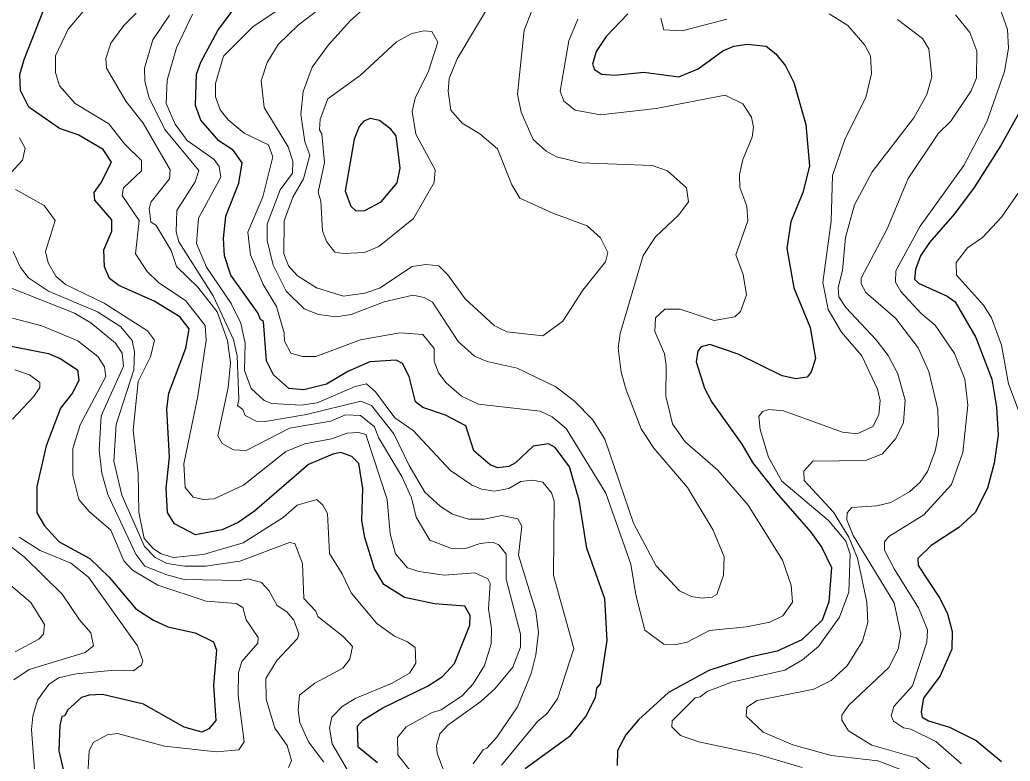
# Model space of a CAD drawing. Extents: x 673.3 to 698.5, y 6984.3 to 7012.3.
# Drawn here: x 675.968 to 677.291, y 7009.489 to 7010.48 of the extents above; entities that cross this region are included whole.
import ezdxf

# ---------------------------------------------------------------- set-up
doc = ezdxf.new("R2010")
doc.units = 0
doc.header["$LTSCALE"] = 0.032
doc.layers.add('1', color=7, linetype='Continuous', lineweight=25)
doc.layers.add('2', color=7, linetype='Continuous', lineweight=13)

msp = doc.modelspace()

# ---------------------------------------------------------------- linework, layer by layer
at = {"layer": '1'}
for points in [[(676.4459, 7009.4865), (676.4199, 7009.5075), (676.419, 7009.5354), (676.4262, 7009.5436), (676.4527, 7009.5598), (676.5136, 7009.5894), (676.5326, 7009.602), (676.5487, 7009.6193), (676.5692, 7009.6704), (676.5695, 7009.6834), (676.5626, 7009.6959), (676.5217, 7009.6992), (676.4817, 7009.7075), (676.4542, 7009.7251), (676.4415, 7009.7459), (676.4286, 7009.7879), (676.4246, 7009.8104), (676.4261, 7009.8534), (676.4206, 7009.8867), (676.4116, 7009.896), (676.3966, 7009.9016), (676.3859, 7009.8994), (676.3536, 7009.8856), (676.2811, 7009.8229), (676.2595, 7009.8077), (676.2383, 7009.7979), (676.2023, 7009.7913), (676.1743, 7009.8061), (676.1649, 7009.8211), (676.1632, 7009.8539), (676.1679, 7009.8951), (676.164, 7009.9597), (676.1666, 7009.9809), (676.1894, 7010.0408), (676.1938, 7010.0667), (676.1816, 7010.0829), (676.147, 7010.1038), (676.0998, 7010.125), (676.0874, 7010.1341), (676.0809, 7010.1496), (676.0801, 7010.1723), (676.0905, 7010.1974), (676.0906, 7010.2127), (676.0681, 7010.2389), (676.0671, 7010.2494), (676.0761, 7010.2615), (676.0903, 7010.2899), (676.0792, 7010.3067), (676.0458, 7010.3262), (676.0208, 7010.3348), (675.9797, 7010.3634), (675.9685, 7010.3857), (675.9677, 7010.4069), (675.9733, 7010.427), (675.9999, 7010.4941)], [(676.4061, 7010.0096), (676.3775, 7009.9929), (676.3474, 7009.9851), (676.3274, 7009.9869), (676.3065, 7010.0053), (676.2975, 7010.0242), (676.2935, 7010.0765), (676.2894, 7010.0795), (676.2856, 7010.0882), (676.2495, 7010.1384), (676.2413, 7010.1644), (676.2397, 7010.1877), (676.2429, 7010.2176), (676.2602, 7010.2615), (676.2648, 7010.2889), (676.2526, 7010.3058), (676.2337, 7010.3184), (676.2095, 7010.346), (676.2023, 7010.3654), (676.2037, 7010.4073), (676.2097, 7010.4234), (676.2324, 7010.466), (676.2577, 7010.5)], [(676.7802, 7010.4881), (676.7512, 7010.4576), (676.7381, 7010.4378), (676.7333, 7010.4207), (676.7356, 7010.4135), (676.7449, 7010.4076), (676.7628, 7010.4061), (676.8019, 7010.4101), (676.8483, 7010.4037), (676.8743, 7010.4144), (676.9075, 7010.4386), (676.9221, 7010.4451), (676.9397, 7010.4476), (676.9654, 7010.4449), (676.978, 7010.4348), (676.991, 7010.4187), (677.0024, 7010.3963), (677.0182, 7010.3401), (677.023, 7010.2844), (677.0142, 7010.2492), (676.9983, 7010.2101), (676.993, 7010.1749), (677.0024, 7010.1216), (677.0239, 7010.0687), (677.0311, 7010.0271), (677.0254, 7010.0092), (677.0199, 7010.002), (677.0048, 7009.9998), (676.9865, 7010.0039), (676.9278, 7010.0328), (676.8898, 7010.046), (676.8783, 7010.0427), (676.874, 7010.0368), (676.8717, 7010.0225), (676.8828, 7009.9874), (676.8927, 7009.9687), (676.9325, 7009.9128), (676.947, 7009.8883), (676.9785, 7009.848), (677.0249, 7009.7951), (677.0395, 7009.7746), (677.0524, 7009.7477), (677.0492, 7009.7019), (677.0402, 7009.6774), (677.013, 7009.6508), (676.9798, 7009.6359), (676.9436, 7009.6276), (676.8886, 7009.6099), (676.8348, 7009.5807), (676.7945, 7009.5439), (676.7776, 7009.5239), (676.7666, 7009.5029), (676.7661, 7009.4827)], [(677.3091, 7010.3664), (677.2788, 7010.3121), (677.2431, 7010.2557), (677.217, 7010.2207), (677.1837, 7010.1824), (677.1715, 7010.1645), (677.1648, 7010.146), (677.1633, 7010.1333), (677.1689, 7010.1281), (677.2071, 7010.1104), (677.2179, 7010.1029), (677.2453, 7010.0554), (677.2667, 7009.9994), (677.2732, 7009.9619), (677.2755, 7009.9245), (677.2698, 7009.8873), (677.2612, 7009.8538), (677.2445, 7009.8214), (677.2228, 7009.8013), (677.1857, 7009.7771), (677.1681, 7009.7599), (677.1683, 7009.7503), (677.1978, 7009.7056), (677.2078, 7009.6856), (677.2137, 7009.6621), (677.2134, 7009.6384), (677.1976, 7009.6028), (677.1755, 7009.5729), (677.1722, 7009.5548), (677.1739, 7009.5477), (677.182, 7009.5428), (677.2101, 7009.5342), (677.246, 7009.5161), (677.2799, 7009.488)], [(675.9191, 7010.051), (676.0058, 7010.0338), (676.0217, 7010.0272), (676.0447, 7010.0121), (676.0465, 7009.9981), (676.0385, 7009.9818), (676.0219, 7009.9607), (676.0027, 7009.9104)], [(676.6432, 7009.4789), (676.7036, 7009.5231), (676.7242, 7009.5485), (676.7369, 7009.574), (676.7388, 7009.5865), (676.7437, 7009.5921), (676.7527, 7009.6499), (676.7494, 7009.7056), (676.7253, 7009.7737), (676.7151, 7009.8375), (676.7022, 7009.8824), (676.6831, 7009.9081), (676.6744, 7009.9132), (676.654, 7009.9099), (676.6303, 7009.8878), (676.6214, 7009.8827), (676.6062, 7009.8808), (676.5963, 7009.885), (676.5744, 7009.9036), (676.5636, 7009.9369), (676.5364, 7009.9515), (676.5065, 7009.9616), (676.4964, 7009.9694), (676.4879, 7010.0032), (676.4791, 7010.0206), (676.4707, 7010.0249), (676.4354, 7010.0226), (676.4061, 7010.0096)], [(676.0027, 7009.9104), (675.9904, 7009.856), (675.9903, 7009.8207), (676.0007, 7009.8036), (676.0201, 7009.7819), (676.0612, 7009.7598), (676.087, 7009.7346), (676.1227, 7009.6926), (676.1462, 7009.677), (676.1656, 7009.6685), (676.2019, 7009.6602), (676.2267, 7009.6483), (676.2305, 7009.637), (676.2267, 7009.5903), (676.2298, 7009.5431), (676.2203, 7009.5317), (676.2111, 7009.5275), (676.1873, 7009.534), (676.133, 7009.5651), (676.0782, 7009.5777), (676.0605, 7009.577), (676.0499, 7009.5737), (676.0313, 7009.5568), (676.0277, 7009.5495), (676.0238, 7009.5482), (676.021, 7009.5363), (676.0198, 7009.5026), (676.032, 7009.4508)]]:
    msp.add_lwpolyline(points, dxfattribs=at)
msp.add_lwpolyline([(676.4718, 7010.2623), (676.4758, 7010.2817), (676.4707, 7010.3248), (676.4634, 7010.3338), (676.4484, 7010.3455), (676.4357, 7010.3481), (676.4275, 7010.3444), (676.4211, 7010.3373), (676.4143, 7010.3205), (676.4026, 7010.2509), (676.4099, 7010.2307), (676.4167, 7010.2245), (676.429, 7010.2251), (676.4505, 7010.2367)], close=True, dxfattribs=at)
at = {"layer": '2'}
for points in [[(676.4797, 7010.5794), (676.3401, 7010.4732), (676.3128, 7010.4473), (676.2981, 7010.4229), (676.2902, 7010.3987), (676.2942, 7010.3628), (676.3261, 7010.3103), (676.3324, 7010.2909), (676.3323, 7010.275), (676.3156, 7010.2527), (676.2982, 7010.207), (676.2983, 7010.185), (676.3063, 7010.1518), (676.3238, 7010.1174), (676.3476, 7010.0936), (676.3669, 7010.0861), (676.39, 7010.0828), (676.4103, 7010.0859), (676.4544, 7010.1031), (676.4929, 7010.112), (676.5081, 7010.1086), (676.5193, 7010.1026), (676.5536, 7010.0499), (676.5754, 7010.0305), (676.5924, 7010.023), (676.6322, 7010.0143), (676.6841, 7009.9892), (676.7092, 7009.9699), (676.7329, 7009.9454), (676.7497, 7009.9192), (676.788, 7009.8069), (676.8182, 7009.75), (676.8494, 7009.7166), (676.8653, 7009.7089), (676.8793, 7009.7066), (676.8931, 7009.708), (676.8992, 7009.7117), (676.9082, 7009.7374), (676.9089, 7009.7621), (676.8943, 7009.7977), (676.8601, 7009.8547), (676.8152, 7009.9071), (676.7982, 7009.9332), (676.7779, 7009.9853), (676.7715, 7010.0091), (676.7674, 7010.041), (676.7699, 7010.0606), (676.801, 7010.1648), (676.8173, 7010.1899), (676.8487, 7010.2195), (676.8616, 7010.2369), (676.8588, 7010.2555), (676.8333, 7010.2782), (676.813, 7010.2855), (676.7179, 7010.2888), (676.685, 7010.2967), (676.6712, 7010.3044), (676.654, 7010.32), (676.6377, 7010.3567), (676.633, 7010.3805), (676.6418, 7010.4665), (676.6724, 7010.5444)], [(676.5217, 7010.5791), (676.4096, 7010.4791), (676.3803, 7010.4465), (676.3582, 7010.4168), (676.3464, 7010.3842), (676.3431, 7010.3541), (676.3488, 7010.317), (676.3551, 7010.2992), (676.3466, 7010.2674), (676.3326, 7010.2431), (676.3211, 7010.2114), (676.3207, 7010.1671), (676.3268, 7010.1512), (676.3384, 7010.138), (676.3641, 7010.1216), (676.4003, 7010.1105), (676.4289, 7010.1145), (676.4482, 7010.1213), (676.492, 7010.15), (676.5108, 7010.1528), (676.5278, 7010.1511), (676.5397, 7010.1392), (676.5631, 7010.107), (676.6015, 7010.0712), (676.6185, 7010.0629), (676.6669, 7010.0575), (676.6936, 7010.0773), (676.72, 7010.1184), (676.7503, 7010.1563), (676.7534, 7010.169), (676.7439, 7010.1884), (676.7261, 7010.2047), (676.6799, 7010.2214), (676.6361, 7010.2418), (676.6253, 7010.2593), (676.606, 7010.3077), (676.5825, 7010.3278), (676.5587, 7010.3421), (676.5436, 7010.3594), (676.5402, 7010.3847), (676.5417, 7010.4017), (676.5523, 7010.4281), (676.5997, 7010.5081)], [(676.8504, 7010.0933), (676.8296, 7010.0933), (676.8171, 7010.0817), (676.8163, 7010.0633), (676.8293, 7010.0333), (676.8316, 7010.0176), (676.8309, 7009.9766), (676.8398, 7009.9397), (676.857, 7009.9157), (676.9006, 7009.8778), (676.9412, 7009.8309), (676.9871, 7009.7573), (676.9987, 7009.7241), (677.0002, 7009.7011), (676.9873, 7009.6831), (676.9703, 7009.6745), (676.939, 7009.6683), (676.8894, 7009.6635), (676.8596, 7009.6476), (676.8449, 7009.6447), (676.8286, 7009.6453), (676.8032, 7009.6638), (676.791, 7009.7111), (676.7844, 7009.7521), (676.7509, 7009.8469), (676.6981, 7009.9337), (676.6792, 7009.949), (676.663, 7009.9569), (676.5805, 7009.9659), (676.558, 7009.9766), (676.5376, 7009.9947), (676.5272, 7010.0078), (676.5216, 7010.0235), (676.5213, 7010.0406), (676.5061, 7010.0593), (676.4755, 7010.0615), (676.4231, 7010.052), (676.3631, 7010.0298), (676.3449, 7010.0299), (676.3298, 7010.0345), (676.3215, 7010.0502), (676.321, 7010.0613), (676.3108, 7010.0968), (676.2927, 7010.1263), (676.2759, 7010.1658), (676.2724, 7010.1962), (676.2926, 7010.2432), (676.3056, 7010.2967), (676.3001, 7010.3129), (676.2676, 7010.3285), (676.2461, 7010.3465), (676.2354, 7010.3599), (676.2292, 7010.3769), (676.2291, 7010.3948), (676.2397, 7010.4313), (676.2793, 7010.471), (676.3521, 7010.5197)], [(676.5001, 7009.4622), (676.4728, 7009.4971), (676.4724, 7009.5203), (676.484, 7009.5345), (676.5189, 7009.5538), (676.5309, 7009.5574), (676.5594, 7009.5766), (676.5737, 7009.5919), (676.5889, 7009.6167), (676.5978, 7009.6456), (676.598, 7009.6655), (676.5939, 7009.6924), (676.5964, 7009.7263), (676.593, 7009.7325), (676.5757, 7009.7407), (676.5352, 7009.7374), (676.5008, 7009.7422), (676.4858, 7009.7473), (676.4696, 7009.7659), (676.4628, 7009.7925), (676.4587, 7009.8384), (676.4301, 7009.9254), (676.4203, 7009.9282), (676.4051, 7009.9274), (676.3843, 7009.9198), (676.3486, 7009.913), (676.3233, 7009.903), (676.2667, 7009.8578), (676.2276, 7009.8393), (676.2133, 7009.8385), (676.1995, 7009.8416), (676.1886, 7009.8545), (676.1868, 7009.8864), (676.2054, 7009.9766), (676.2168, 7010.0515), (676.2154, 7010.0714), (676.1891, 7010.1047), (676.1536, 7010.1282), (676.1379, 7010.1437), (676.1224, 7010.167), (676.1273, 7010.2116), (676.1045, 7010.2451), (676.1064, 7010.2553), (676.1304, 7010.2783), (676.1304, 7010.292), (676.108, 7010.3138), (676.0866, 7010.3409), (676.0415, 7010.3682), (676.0208, 7010.392), (676.0154, 7010.4096), (676.0154, 7010.4321), (676.0324, 7010.4677), (676.0545, 7010.4938)], [(676.1232, 7010.4891), (676.1067, 7010.4726), (676.0891, 7010.4491)], [(676.1983, 7010.4878), (676.1769, 7010.4427), (676.1646, 7010.3992), (676.1631, 7010.3681), (676.1751, 7010.3404), (676.1912, 7010.3185), (676.2276, 7010.2932), (676.2341, 7010.2841), (676.2363, 7010.2695), (676.2066, 7010.2147), (676.2038, 7010.1808), (676.2172, 7010.1493)], [(677.0133, 7009.48), (676.9527, 7009.4981), (676.8751, 7009.5143), (676.8507, 7009.5231), (676.839, 7009.5346), (676.8394, 7009.5424), (676.8704, 7009.5732), (676.8772, 7009.5747), (676.8865, 7009.5817), (676.919, 7009.5942), (676.9902, 7009.6104), (677.0139, 7009.6241), (677.0351, 7009.6419), (677.0632, 7009.6811), (677.0756, 7009.7148), (677.0775, 7009.7654), (677.0719, 7009.783), (677.0486, 7009.8103), (676.9862, 7009.8632), (676.9684, 7009.895), (676.9573, 7009.9323), (676.9555, 7009.9497), (676.9604, 7009.9565), (676.9688, 7009.9588), (676.9886, 7009.9574), (677.0673, 7009.9288), (677.0869, 7009.9263), (677.1079, 7009.9364), (677.1159, 7009.9519), (677.1175, 7009.971), (677.1142, 7009.9863), (677.0931, 7010.0306), (677.0659, 7010.0626), (677.0483, 7010.0927), (677.0409, 7010.1288), (677.0523, 7010.2108), (677.0541, 7010.272), (677.0709, 7010.3216), (677.0986, 7010.3764), (677.1061, 7010.4085), (677.1045, 7010.4318), (677.0969, 7010.4461), (677.0744, 7010.4727), (677.0494, 7010.4881)], [(677.2779, 7010.4948), (677.2877, 7010.4671), (677.2893, 7010.4421), (677.2839, 7010.4111), (677.2602, 7010.3438), (677.2295, 7010.2853), (677.1709, 7010.2043), (677.1387, 7010.1443), (677.1379, 7010.1292), (677.1454, 7010.1167), (677.1722, 7010.0875), (677.191, 7010.0719), (677.2168, 7010.0339), (677.2307, 7009.9997), (677.2348, 7009.9649), (677.2283, 7009.9016), (677.213, 7009.8586), (677.1759, 7009.8179), (677.1292, 7009.7889), (677.1233, 7009.7819), (677.1236, 7009.7709), (677.1361, 7009.7459), (677.1688, 7009.6935), (677.181, 7009.6641), (677.1802, 7009.6479), (677.1607, 7009.5893), (677.1357, 7009.5618), (677.1322, 7009.5493), (677.1356, 7009.5422), (677.149, 7009.5334), (677.1584, 7009.5314), (677.1922, 7009.515), (677.2264, 7009.4852)], [(676.5736, 7009.485), (676.587, 7009.5039), (676.5918, 7009.5059), (676.6052, 7009.5208), (676.6328, 7009.5613), (676.6509, 7009.6058), (676.6573, 7009.631), (676.6607, 7009.6613), (676.6574, 7009.6886), (676.6343, 7009.764), (676.6385, 7009.8028), (676.6333, 7009.8126), (676.612, 7009.8171), (676.5885, 7009.8124), (676.5673, 7009.8124), (676.5458, 7009.8189), (676.5297, 7009.8292), (676.5091, 7009.8484), (676.488, 7009.884), (676.4676, 7009.9264), (676.4377, 7009.9645), (676.4233, 7009.9702), (676.3509, 7009.9525), (676.2955, 7009.943), (676.2837, 7009.9435), (676.269, 7009.951), (676.2657, 7009.9588), (676.2585, 7009.9642), (676.2603, 7009.9725), (676.2583, 7010.0306), (676.2534, 7010.0525), (676.2259, 7010.1109), (676.1801, 7010.1834), (676.1767, 7010.1964), (676.1776, 7010.2251), (676.2021, 7010.2636), (676.207, 7010.2785), (676.1614, 7010.3336), (676.14, 7010.3766), (676.1346, 7010.3984), (676.1341, 7010.4155), (676.1456, 7010.4535), (676.1677, 7010.4865)], [(676.7135, 7010.4812), (676.7013, 7010.4522), (676.69, 7010.3847), (676.6947, 7010.3713), (676.7097, 7010.3592), (676.7436, 7010.3532), (676.8184, 7010.3613), (676.9104, 7010.3792), (676.9341, 7010.3679), (676.9456, 7010.3501), (676.9481, 7010.3365), (676.9464, 7010.3233), (676.9341, 7010.2931), (676.9294, 7010.2731), (676.9302, 7010.2557), (676.9394, 7010.2307), (676.9408, 7010.2115), (676.9246, 7010.1659), (676.9343, 7010.1397), (676.9391, 7010.1125), (676.9309, 7010.0901), (676.9233, 7010.0828), (676.8956, 7010.0779), (676.8504, 7010.0933)], [(676.9127, 7010.481), (676.853, 7010.4655), (676.8285, 7010.4666), (676.8243, 7010.4823)], [(677.1406, 7010.4806), (677.1741, 7010.4553), (677.1828, 7010.4412), (677.1867, 7010.404), (677.18, 7010.3802), (677.1627, 7010.3492), (677.1071, 7010.2769), (677.0835, 7010.2329), (677.0712, 7010.1889), (677.0671, 7010.145), (677.0614, 7010.1222), (677.0625, 7010.1096), (677.0717, 7010.0953), (677.1124, 7010.0521), (677.1283, 7010.0311), (677.141, 7010.0065), (677.151, 7009.9714), (677.1486, 7009.9417), (677.1387, 7009.92), (677.1205, 7009.8995), (677.098, 7009.8907), (677.0274, 7009.8897), (677.0156, 7009.8766), (677.0161, 7009.864), (677.0552, 7009.8216), (677.0758, 7009.7884), (677.0874, 7009.7602), (677.0998, 7009.7011), (677.1011, 7009.6741), (677.0938, 7009.6493), (677.0734, 7009.6163), (677.0521, 7009.5964), (677.0291, 7009.5849), (676.953, 7009.5696), (676.9394, 7009.5609), (676.9384, 7009.5489), (676.961, 7009.5275), (677.001, 7009.5106), (677.0519, 7009.4961), (677.1143, 7009.489)], [(677.1902, 7009.4725), (677.1659, 7009.4929), (677.1064, 7009.5102), (677.0752, 7009.5291), (677.0662, 7009.5434), (677.0665, 7009.5503), (677.0757, 7009.5636), (677.129, 7009.6141), (677.1415, 7009.6384), (677.1452, 7009.6587), (677.1361, 7009.7003), (677.0814, 7009.7903), (677.073, 7009.8114), (677.0737, 7009.8207), (677.0799, 7009.8278), (677.1133, 7009.8301), (677.1317, 7009.8347), (677.1567, 7009.8487), (677.1712, 7009.862), (677.181, 7009.876), (677.1913, 7009.9034), (677.1957, 7009.9261), (677.1949, 7009.9589), (677.1825, 7010.0097), (677.1683, 7010.0414), (677.1379, 7010.0811), (677.0984, 7010.1156), (677.0923, 7010.127), (677.0923, 7010.1348), (677.1269, 7010.2007), (677.1552, 7010.2679), (677.1955, 7010.3285), (677.2122, 7010.3444), (677.2393, 7010.3851), (677.2463, 7010.4027), (677.2469, 7010.4384), (677.2375, 7010.4632), (677.2183, 7010.4868)], [(676.0891, 7010.4491), (676.0825, 7010.4284), (676.0833, 7010.4153), (676.1092, 7010.3713), (676.1325, 7010.3419), (676.1687, 7010.2795), (676.1677, 7010.2676), (676.1433, 7010.2365), (676.1403, 7010.2277), (676.1429, 7010.2098), (676.1498, 7010.2049), (676.17, 7010.1714), (676.1772, 7010.1502), (676.2054, 7010.1227), (676.2313, 7010.0894), (676.245, 7010.0513), (676.2494, 7010.0215), (676.2462, 7009.9886), (676.2325, 7009.9238), (676.2379, 7009.9136), (676.2532, 7009.9051), (676.27, 7009.9042), (676.3279, 7009.9338), (676.3835, 7009.9432), (676.4031, 7009.9517), (676.4229, 7009.951), (676.4417, 7009.9358), (676.4472, 7009.9217), (676.4784, 7009.8692), (676.491, 7009.8407), (676.4972, 7009.815), (676.5156, 7009.7842), (676.5458, 7009.7725), (676.5635, 7009.7732), (676.583, 7009.7798), (676.5996, 7009.7814), (676.6079, 7009.778), (676.6175, 7009.7656), (676.6177, 7009.7319), (676.6369, 7009.6583), (676.637, 7009.6413), (676.6266, 7009.6143), (676.6024, 7009.5855), (676.5839, 7009.5686), (676.5396, 7009.537), (676.5289, 7009.5253), (676.5247, 7009.5097), (676.5255, 7009.4993), (676.5393, 7009.4622)], [(675.9674, 7010.3225), (675.9748, 7010.3086), (675.971, 7010.2923), (675.9562, 7010.2759)], [(677.326, 7010.2831), (677.2799, 7010.2162), (677.2546, 7010.1889), (677.2344, 7010.175), (677.2194, 7010.1556), (677.2198, 7010.1388), (677.2556, 7010.0985), (677.2664, 7010.0814), (677.2796, 7010.045), (677.2893, 7009.9934), (677.3062, 7009.9482)], [(675.9619, 7010.253), (676.0001, 7010.2318), (676.0147, 7010.2119), (676.0019, 7010.1704), (676.0057, 7010.1551), (676.0158, 7010.1375), (676.0287, 7010.126), (676.0803, 7010.1013)], [(676.1645, 7009.7531), (676.1484, 7009.761), (676.1343, 7009.7756), (676.1041, 7009.8442), (676.0931, 7009.8899), (676.0966, 7009.9389), (676.12, 7010.0118), (676.1207, 7010.0361), (676.1176, 7010.0514), (676.1026, 7010.0697), (676.0713, 7010.0894), (676.0061, 7010.1171), (675.9792, 7010.1349), (675.9684, 7010.1487), (675.9588, 7010.1701)], [(676.2172, 7010.1493), (676.2502, 7010.1006), (676.2632, 7010.0746), (676.2689, 7010.0472), (676.2681, 7010.0111), (676.2767, 7009.9872), (676.2944, 7009.9708), (676.3044, 7009.9672), (676.3438, 7009.9647), (676.3652, 7009.968), (676.4158, 7009.9899), (676.4312, 7009.9931), (676.443, 7009.9827), (676.4691, 7009.9478), (676.4932, 7009.9309), (676.5434, 7009.8776), (676.5712, 7009.8584), (676.5849, 7009.8526), (676.6022, 7009.8499), (676.6213, 7009.8535), (676.6371, 7009.8628), (676.6533, 7009.8644), (676.6665, 7009.8618), (676.6783, 7009.8477), (676.6818, 7009.8368), (676.6809, 7009.7368), (676.708, 7009.6392), (676.6861, 7009.572), (676.6721, 7009.5518), (676.6596, 7009.5417), (676.6115, 7009.4835)], [(675.9266, 7010.1328), (676.0409, 7010.0876), (676.0627, 7010.075), (676.0955, 7010.0477), (676.1044, 7010.0345), (676.106, 7010.0171), (676.0763, 7009.9503), (676.0736, 7009.9045), (676.0773, 7009.8737), (676.0851, 7009.8454), (676.1228, 7009.7657), (676.1349, 7009.7496), (676.1641, 7009.7377), (676.1875, 7009.7318), (676.2627, 7009.7302), (676.2726, 7009.7325), (676.2905, 7009.7277), (676.3006, 7009.7169), (676.3118, 7009.697), (676.3243, 7009.6885), (676.3339, 7009.6774), (676.3405, 7009.659), (676.3388, 7009.6525), (676.3111, 7009.6232), (676.2965, 7009.5994), (676.2967, 7009.5714), (676.3087, 7009.5329), (676.3251, 7009.5095), (676.3309, 7009.4894), (676.3268, 7009.4804)], [(676.0803, 7010.1013), (676.1384, 7010.0642), (676.1475, 7010.0518), (676.1422, 7010.0296), (676.1257, 7009.9964), (676.1192, 7009.9313), (676.1256, 7009.8732), (676.1265, 7009.8215), (676.1337, 7009.7866), (676.1462, 7009.7725), (676.1564, 7009.7661), (676.1727, 7009.7612), (676.2126, 7009.7649), (676.266, 7009.7808), (676.3198, 7009.8147), (676.3385, 7009.8311), (676.3647, 7009.8384), (676.3727, 7009.8312), (676.3789, 7009.8199), (676.3814, 7009.7662), (676.3983, 7009.7394), (676.4104, 7009.7137), (676.4446, 7009.6726), (676.4684, 7009.6557), (676.4859, 7009.6484), (676.4959, 7009.6406), (676.4969, 7009.6196), (676.4887, 7009.6065), (676.4651, 7009.5928), (676.4158, 7009.5723), (676.3987, 7009.5619), (676.3845, 7009.5473), (676.3814, 7009.5328), (676.3851, 7009.5117), (676.405, 7009.4774)], [(676.058, 7009.4634), (676.0604, 7009.5026), (676.0655, 7009.5137), (676.0842, 7009.5239), (676.0982, 7009.5257), (676.1611, 7009.5086), (676.2306, 7009.5013), (676.2602, 7009.5039), (676.2673, 7009.5146), (676.2595, 7009.5766), (676.26, 7009.6074), (676.2642, 7009.622), (676.2856, 7009.6466), (676.286, 7009.6541), (676.2701, 7009.6778), (676.2657, 7009.694), (676.2568, 7009.6994), (676.2166, 7009.7025), (676.1521, 7009.7241), (676.1183, 7009.7441), (676.1066, 7009.7567), (676.0891, 7009.7974), (676.0601, 7009.8225), (676.0467, 7009.8385), (676.0386, 7009.8708), (676.0386, 7009.907), (676.0485, 7009.9384), (676.0824, 7010.0029), (676.0808, 7010.0161), (676.0717, 7010.03), (676.045, 7010.0509), (675.9971, 7010.071), (675.9579, 7010.0811)], [(675.9611, 7010.0118), (675.9807, 7010.0053), (675.9942, 7009.995), (675.9944, 7009.9882), (675.9861, 7009.9758), (675.958, 7009.9462)], [(675.9594, 7009.5973), (675.9801, 7009.6113), (676.0551, 7009.6339), (676.066, 7009.643), (676.0627, 7009.6602), (676.0473, 7009.6775), (676.0242, 7009.7119), (675.9733, 7009.7618), (675.9382, 7009.7888)], [(675.9668, 7009.7881), (675.9946, 7009.7703), (676.0359, 7009.7536), (676.0596, 7009.7348), (676.1248, 7009.643), (676.132, 7009.6229), (676.1303, 7009.6175), (676.1196, 7009.6096), (676.0945, 7009.6104), (676.0431, 7009.6056), (676.0194, 7009.5999), (676.0063, 7009.5911), (675.9911, 7009.5702), (675.9848, 7009.5488), (675.9831, 7009.5308), (675.9871, 7009.4769)], [(676.374, 7009.4874), (676.3535, 7009.5146), (676.342, 7009.5402), (676.3398, 7009.5568), (676.3415, 7009.5768), (676.3621, 7009.5929), (676.3994, 7009.6132), (676.4088, 7009.6252), (676.4123, 7009.6419), (676.3998, 7009.6553), (676.366, 7009.6823), (676.3634, 7009.6892), (676.3473, 7009.7064), (676.3456, 7009.7531), (676.3351, 7009.7799), (676.328, 7009.7813), (676.2615, 7009.7563), (676.216, 7009.7493), (676.1881, 7009.7493), (676.1645, 7009.7531)], [(675.9493, 7009.729), (675.9823, 7009.7007), (676.0007, 7009.6713), (675.9994, 7009.6586), (675.9929, 7009.6519), (675.9614, 7009.635)], [(677.1143, 7009.489), (677.1534, 7009.4743), (677.2296, 7009.4049), (677.2436, 7009.3839), (677.2769, 7009.3153), (677.2828, 7009.2787), (677.2805, 7009.2314), (677.2893, 7009.1706), (677.2885, 7009.1414), (677.2821, 7009.1221), (677.271, 7009.1033), (677.2121, 7009.0271), (677.2131, 7009.0186), (677.219, 7009.0074), (677.2672, 7008.981), (677.2851, 7008.9648), (677.2942, 7008.9512)]]:
    msp.add_lwpolyline(points, dxfattribs=at)
msp.add_lwpolyline([(676.5213, 7010.2624), (676.523, 7010.2795), (676.4969, 7010.327), (676.4921, 7010.3575), (676.4959, 7010.3753), (676.5139, 7010.4115), (676.5263, 7010.4503), (676.5184, 7010.4647), (676.5078, 7010.4655), (676.4916, 7010.4618), (676.4709, 7010.4508), (676.4229, 7010.4062), (676.3792, 7010.3746), (676.369, 7010.3471), (676.3684, 7010.3328), (676.3715, 7010.3275), (676.3748, 7010.2893), (676.3666, 7010.2496), (676.3698, 7010.2374), (676.3724, 7010.1981), (676.3774, 7010.1835), (676.3888, 7010.1696), (676.4004, 7010.1675), (676.4283, 7010.169), (676.4477, 7010.1771), (676.4939, 7010.2142)], close=True, dxfattribs=at)

doc.saveas('drawing.dxf')
